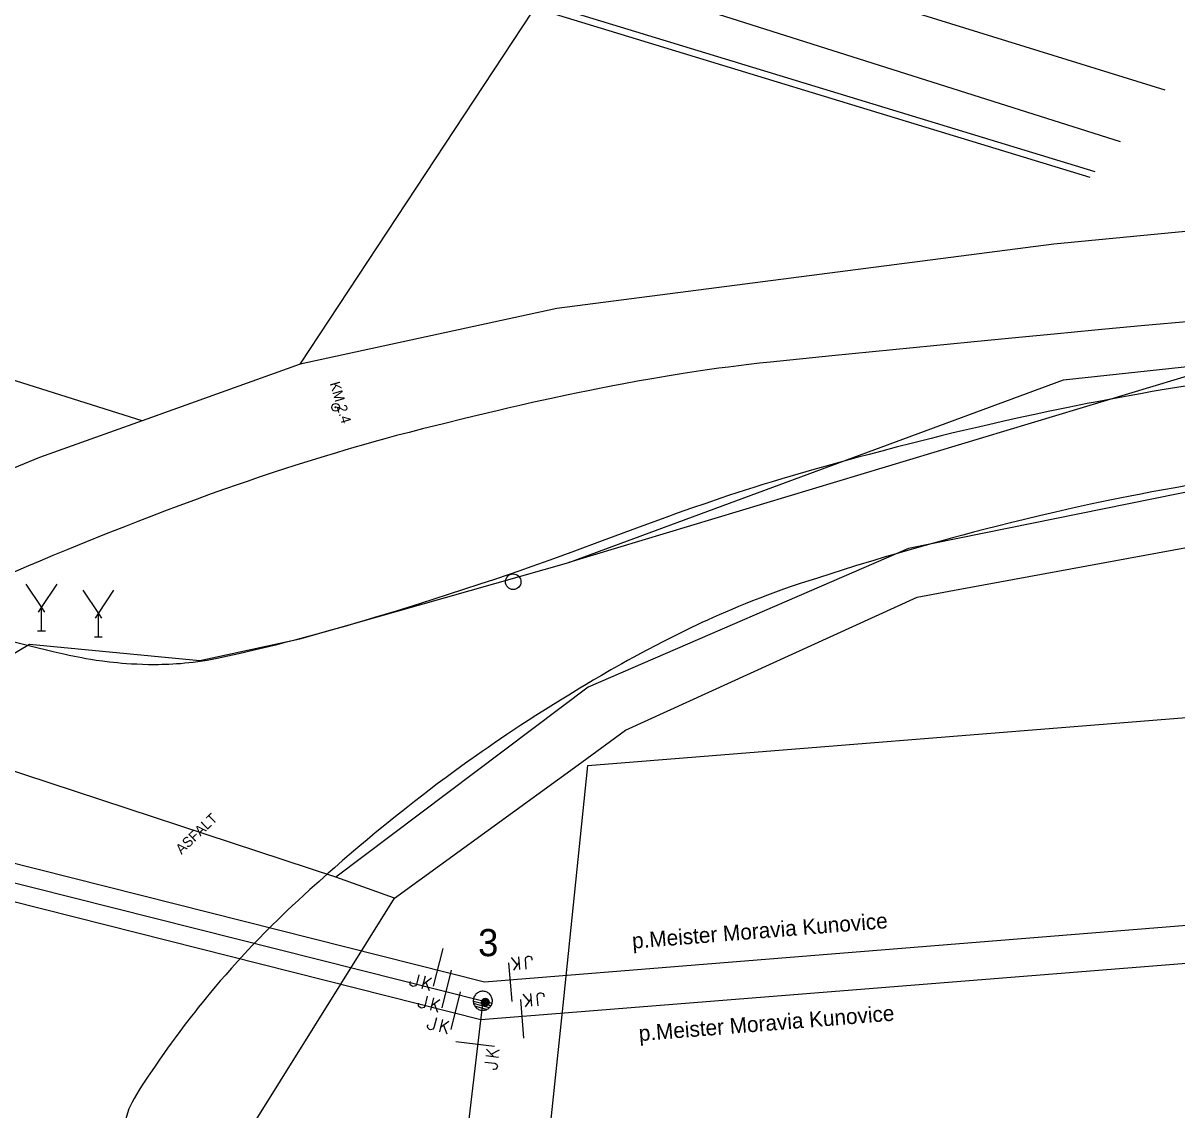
# Model space of a CAD drawing. Extents: x -540150 to -533593, y -1185082 to -1180066.
# Drawn here: x -536342.5 to -536268.2, y -1183065 to -1182995 of the extents above; entities that cross this region are included whole.
import ezdxf

# ---------------------------------------------------------------- set-up
doc = ezdxf.new("R2010")
doc.units = 0
for name, color, linetype in [('KN_HRAN_PARCEL', 7, 'Continuous'), ('KN_VKP_HRAN_', 7, 'Continuous'), ('Vrstva 10', 7, 'Continuous'), ('Vrstva 12', 7, 'Continuous'), ('Vrstva 13', 7, 'Continuous'), ('Vrstva 14', 7, 'Continuous'), ('Vrstva 15', 7, 'Continuous'), ('Vrstva 18', 7, 'Continuous'), ('Vrstva 2', 7, 'Continuous'), ('Vrstva 25', 7, 'Continuous'), ('Vrstva 27', 7, 'Continuous'), ('Vrstva 4', 7, 'Continuous'), ('Vrstva 40', 7, 'Continuous'), ('Vrstva 59', 7, 'Continuous'), ('Vrstva 7', 7, 'Continuous')]:
    doc.layers.add(name, color=color, linetype=linetype)

# ---------------------------------------------------------------- blocks, each defined once
blk = doc.blocks.new('VN840')
at = {"layer": 'Vrstva 15'}
for points in [[(-0.009, 1.414), (-0.009, -1.086)], [(-1.092, -0.594), (-1.092, -1.243)], [(-0.678, -0.594), (-0.678, -1.421)], [(-0.678, -1.106), (-0.265, -0.594)], [(-1.505, -1.243), (-1.505, -1.145)], [(-1.476, -1.352), (-1.505, -1.243)], [(-1.328, -1.421), (-1.476, -1.352)], [(-1.269, -1.421), (-1.328, -1.421)], [(-1.131, -1.352), (-1.269, -1.421)], [(-1.092, -1.243), (-1.131, -1.352)], [(-0.541, -0.938), (-0.196, -1.421)]]:
    blk.add_lwpolyline(points, dxfattribs=at)
blk = doc.blocks.new('VN440')
at = {"layer": 'Vrstva 2'}
for points in [[(1.22, 0), (1.21, 0.13), (1.19, 0.25), (1.16, 0.38), (1.11, 0.5), (1.05, 0.61), (0.98, 0.72), (0.9, 0.82), (0.81, 0.91), (0.71, 0.99), (0.6, 1.06), (0.49, 1.12), (0.37, 1.16), (0.25, 1.2), (0.12, 1.22), (-0.01, 1.22), (-0.14, 1.22), (-0.26, 1.2), (-0.39, 1.16), (-0.51, 1.12), (-0.62, 1.06), (-0.73, 0.99), (-0.83, 0.91), (-0.92, 0.82), (-1, 0.72), (-1.07, 0.61), (-1.13, 0.5), (-1.18, 0.38), (-1.21, 0.25), (-1.23, 0.13), (-1.24, 0), (-1.23, -0.13), (-1.21, -0.26), (-1.18, -0.38), (-1.13, -0.5), (-1.07, -0.62), (-1, -0.73), (-0.92, -0.83), (-0.83, -0.92), (-0.73, -1), (-0.62, -1.07), (-0.51, -1.13), (-0.39, -1.17), (-0.26, -1.2), (-0.14, -1.23), (-0.01, -1.23), (0.12, -1.23), (0.25, -1.2), (0.37, -1.17), (0.49, -1.13), (0.6, -1.07), (0.71, -1), (0.81, -0.92), (0.9, -0.83), (0.98, -0.73), (1.05, -0.62), (1.11, -0.5), (1.16, -0.38), (1.19, -0.26), (1.21, -0.13), (1.22, 0)], [(-1.24, 0), (1.22, 0)], [(-1.18, -0.34), (1.1, -0.34)], [(-1.01, -0.63), (0.97, -0.63)], [(-0.74, -0.92), (0.68, -0.92)]]:
    blk.add_lwpolyline(points, dxfattribs=at)

msp = doc.modelspace()

# ---------------------------------------------------------------- linework, layer by layer
at = {"layer": 'KN_HRAN_PARCEL'}
for p, q in [((-536324.63, -1183016.965), (-536305.85, -1182988.445)), ((-536334.8, -1183020.605), (-536399.01, -1183000.385)), ((-536222.63, -1183004.025), (-536276.12, -1183009.235)), ((-536276.12, -1183009.235), (-536308.11, -1183013.375)), ((-536275.49, -1183017.955), (-536214.06, -1183011.395)), ((-536308.11, -1183013.375), (-536324.63, -1183016.965)), ((-536324.63, -1183016.965), (-536334.8, -1183020.605)), ((-536307.33, -1183029.715), (-536275.49, -1183017.955)), ((-536334.8, -1183020.605), (-536341.41, -1183022.975)), ((-536341.41, -1183022.975), (-536353.21, -1183027.775)), ((-536282.5, -1183031.515), (-536262.79, -1183027.875)), ((-536324.65, -1183034.645), (-536307.33, -1183029.715)), ((-536284.9, -1183031.955), (-536282.5, -1183031.515)), ((-536303.68, -1183040.525), (-536284.9, -1183031.955)), ((-536331.09, -1183036.045), (-536324.65, -1183034.645)), ((-536351.23, -1183040.485), (-536342.05, -1183034.975)), ((-536342.05, -1183034.975), (-536331.09, -1183036.045)), ((-536322.33, -1183049.975), (-536351.23, -1183040.485)), ((-536306.5, -1183042.575), (-536303.68, -1183040.525)), ((-536318.54, -1183051.335), (-536306.5, -1183042.575)), ((-536318.54, -1183051.335), (-536322.33, -1183049.975)), ((-536323.68, -1183059.555), (-536318.54, -1183051.335)), ((-536328.42, -1183067.135), (-536323.68, -1183059.555))]:
    msp.add_line(p, q, dxfattribs=at)
at = {"layer": 'KN_VKP_HRAN_'}
for p, q in [((-536266.6, -1183017.455), (-536307.33, -1183029.715)), ((-536263.34, -1183024.335), (-536285.46, -1183028.825)), ((-536285.46, -1183028.825), (-536306.09, -1183037.745)), ((-536306.09, -1183037.745), (-536322.33, -1183049.975))]:
    msp.add_line(p, q, dxfattribs=at)
at = {"layer": 'Vrstva 10'}
for p, q in [((-536272.658, -1183019.247), (-536273.32, -1183019.373)), ((-536282.672, -1183021.407), (-536283.361, -1183021.575)), ((-536292.593, -1183024.043), (-536293.63, -1183024.345)), ((-536276, -1183026.476), (-536277.029, -1183026.716)), ((-536299.443, -1183033.915), (-536300.086, -1183034.227)), ((-536323.555, -1183034.343), (-536324.353, -1183034.559)), ((-536316.815, -1183044.761), (-536317.274, -1183045.117)), ((-536324.758, -1183051.478), (-536325.113, -1183051.81))]:
    msp.add_line(p, q, dxfattribs=at)
for points in [[(-536262.797, -1183017.642), (-536263.774, -1183017.777), (-536264.719, -1183017.912), (-536265.633, -1183018.048), (-536266.519, -1183018.185), (-536267.376, -1183018.32), (-536268.206, -1183018.456), (-536269.009, -1183018.591), (-536269.787, -1183018.725), (-536270.54, -1183018.857), (-536271.269, -1183018.989), (-536271.975, -1183019.118), (-536272.658, -1183019.247)], [(-536273.32, -1183019.373), (-536273.96, -1183019.498), (-536275.2, -1183019.746), (-536276.362, -1183019.985), (-536277.449, -1183020.216), (-536278.468, -1183020.437), (-536279.422, -1183020.649), (-536280.316, -1183020.853), (-536281.153, -1183021.046), (-536281.937, -1183021.231), (-536282.672, -1183021.407)], [(-536283.361, -1183021.575), (-536284.005, -1183021.733), (-536285.214, -1183022.037), (-536286.27, -1183022.308), (-536287.193, -1183022.549), (-536288, -1183022.763), (-536288.705, -1183022.953), (-536289.939, -1183023.291), (-536290.863, -1183023.549), (-536291.555, -1183023.745), (-536292.593, -1183024.043)], [(-536293.63, -1183024.345), (-536294.249, -1183024.529), (-536294.846, -1183024.712), (-536295.424, -1183024.892), (-536295.982, -1183025.07), (-536296.521, -1183025.245), (-536297.043, -1183025.417), (-536297.547, -1183025.586), (-536298.521, -1183025.919), (-536299.433, -1183026.236), (-536300.285, -1183026.538), (-536301.083, -1183026.824), (-536302.576, -1183027.368)], [(-536266.707, -1183024.635), (-536267.519, -1183024.771), (-536268.304, -1183024.908), (-536269.064, -1183025.045), (-536269.8, -1183025.181), (-536270.512, -1183025.316), (-536271.202, -1183025.45), (-536271.869, -1183025.584), (-536272.515, -1183025.716), (-536273.141, -1183025.846), (-536273.746, -1183025.975), (-536274.333, -1183026.102), (-536274.901, -1183026.227), (-536276, -1183026.476)], [(-536277.029, -1183026.716), (-536277.994, -1183026.947), (-536278.897, -1183027.169), (-536279.743, -1183027.381), (-536280.536, -1183027.584), (-536281.279, -1183027.778)], [(-536302.576, -1183027.368), (-536305.186, -1183028.33), (-536307.143, -1183029.051), (-536308.615, -1183029.586), (-536309.721, -1183029.982), (-536310.552, -1183030.275), (-536311.177, -1183030.491)], [(-536281.279, -1183027.778), (-536281.975, -1183027.963), (-536282.627, -1183028.139), (-536283.239, -1183028.307), (-536284.384, -1183028.626), (-536285.386, -1183028.912), (-536286.261, -1183029.166), (-536287.027, -1183029.392), (-536287.697, -1183029.593), (-536288.869, -1183029.95), (-536289.747, -1183030.223), (-536290.406, -1183030.43)], [(-536290.406, -1183030.43), (-536291.393, -1183030.745), (-536292.38, -1183031.065), (-536292.953, -1183031.256), (-536293.505, -1183031.447), (-536294.037, -1183031.637), (-536294.548, -1183031.825), (-536295.042, -1183032.013), (-536295.517, -1183032.198), (-536295.976, -1183032.382), (-536296.418, -1183032.563), (-536296.844, -1183032.742), (-536297.256, -1183032.919), (-536297.653, -1183033.092), (-536298.036, -1183033.263), (-536298.407, -1183033.43), (-536298.764, -1183033.595), (-536299.109, -1183033.757), (-536299.443, -1183033.915)], [(-536311.177, -1183030.491), (-536312.117, -1183030.812), (-536313.06, -1183031.125), (-536314.107, -1183031.467)], [(-536314.107, -1183031.467), (-536315.089, -1183031.786), (-536316.011, -1183032.082), (-536316.876, -1183032.357), (-536317.687, -1183032.612), (-536318.448, -1183032.848), (-536319.163, -1183033.067), (-536319.833, -1183033.27), (-536320.462, -1183033.458), (-536321.052, -1183033.632), (-536321.605, -1183033.793), (-536322.644, -1183034.09), (-536323.555, -1183034.343)], [(-536333.961, -1183036.307), (-536334.376, -1183036.305), (-536334.765, -1183036.296), (-536335.13, -1183036.281), (-536335.472, -1183036.263), (-536335.792, -1183036.242), (-536336.093, -1183036.218), (-536336.374, -1183036.192), (-536336.638, -1183036.165), (-536336.884, -1183036.138), (-536337.346, -1183036.081), (-536337.75, -1183036.024), (-536338.101, -1183035.97), (-536338.409, -1183035.918), (-536338.677, -1183035.871), (-536339.144, -1183035.783), (-536339.493, -1183035.711), (-536339.753, -1183035.655), (-536340.143, -1183035.568), (-536340.53, -1183035.475), (-536342, -1183035.112), (-536343.286, -1183034.791)], [(-536324.353, -1183034.559), (-536325.052, -1183034.743), (-536325.664, -1183034.901), (-536326.2, -1183035.037), (-536326.67, -1183035.153), (-536327.493, -1183035.352), (-536328.111, -1183035.496), (-536328.575, -1183035.602), (-536329.272, -1183035.756), (-536329.97, -1183035.905), (-536330.293, -1183035.969), (-536330.607, -1183036.026), (-536330.913, -1183036.076), (-536331.21, -1183036.119), (-536331.499, -1183036.157), (-536331.78, -1183036.189), (-536332.052, -1183036.217), (-536332.317, -1183036.24), (-536332.574, -1183036.259), (-536332.823, -1183036.274), (-536333.065, -1183036.286), (-536333.299, -1183036.295), (-536333.527, -1183036.302), (-536333.747, -1183036.305), (-536333.961, -1183036.307)], [(-536300.086, -1183034.227), (-536300.686, -1183034.525), (-536301.247, -1183034.809), (-536301.77, -1183035.081), (-536302.259, -1183035.339), (-536302.716, -1183035.584), (-536303.144, -1183035.816), (-536303.543, -1183036.037), (-536303.917, -1183036.246), (-536304.616, -1183036.642), (-536305.226, -1183036.994), (-536305.758, -1183037.306), (-536306.223, -1183037.582), (-536306.629, -1183037.826), (-536307.339, -1183038.258), (-536307.87, -1183038.585), (-536308.665, -1183039.082)], [(-536308.665, -1183039.082), (-536309.46, -1183039.585), (-536309.95, -1183039.899), (-536310.421, -1183040.206), (-536310.875, -1183040.505), (-536311.312, -1183040.796), (-536311.734, -1183041.08), (-536312.139, -1183041.356), (-536312.531, -1183041.626), (-536312.908, -1183041.888), (-536313.272, -1183042.144), (-536313.972, -1183042.642), (-536314.624, -1183043.115), (-536315.23, -1183043.562), (-536315.796, -1183043.984), (-536316.323, -1183044.384), (-536316.815, -1183044.761)], [(-536317.274, -1183045.117), (-536317.703, -1183045.454), (-536318.103, -1183045.771), (-536318.478, -1183046.071), (-536319.177, -1183046.637), (-536319.786, -1183047.138), (-536320.317, -1183047.58), (-536320.78, -1183047.97), (-536321.185, -1183048.314), (-536321.891, -1183048.921), (-536322.42, -1183049.381), (-536322.815, -1183049.728), (-536323.408, -1183050.254), (-536324, -1183050.785), (-536324.387, -1183051.137), (-536324.758, -1183051.478)], [(-536325.113, -1183051.81), (-536325.453, -1183052.132), (-536325.779, -1183052.445), (-536326.092, -1183052.749), (-536326.393, -1183053.045), (-536326.681, -1183053.332), (-536326.958, -1183053.612), (-536327.224, -1183053.884), (-536327.48, -1183054.149), (-536327.726, -1183054.407), (-536328.197, -1183054.91), (-536328.634, -1183055.385), (-536329.039, -1183055.836), (-536329.415, -1183056.262), (-536329.764, -1183056.665), (-536330.088, -1183057.047), (-536330.391, -1183057.408), (-536330.672, -1183057.75), (-536330.934, -1183058.072), (-536331.179, -1183058.378), (-536331.407, -1183058.666), (-536331.62, -1183058.939)], [(-536331.62, -1183058.939), (-536332.017, -1183059.455), (-536332.363, -1183059.914), (-536332.663, -1183060.319), (-536332.926, -1183060.679), (-536333.154, -1183060.996), (-536333.354, -1183061.276), (-536333.702, -1183061.772), (-536333.962, -1183062.149), (-536334.157, -1183062.434), (-536334.449, -1183062.867), (-536334.74, -1183063.305), (-536334.833, -1183063.447), (-536335.007, -1183063.724), (-536335.163, -1183063.986), (-536335.303, -1183064.232), (-536335.428, -1183064.465), (-536335.541, -1183064.683), (-536335.641, -1183064.889), (-536336.13, -1183066.465)]]:
    msp.add_lwpolyline(points, dxfattribs=at)
at = {"layer": 'Vrstva 12'}
for p, q in [((-536341.27, -1183034.115), (-536341.27, -1183032.615)), ((-536337.61, -1183034.505), (-536337.61, -1183033.005)), ((-536341.52, -1183034.115), (-536341.02, -1183034.115)), ((-536337.86, -1183034.505), (-536337.36, -1183034.505))]:
    msp.add_line(p, q, dxfattribs=at)
for points in [[(-536342.27, -1183031.115), (-536341.27, -1183032.615), (-536340.27, -1183031.115)], [(-536338.61, -1183031.505), (-536337.61, -1183033.005), (-536336.61, -1183031.505)], [(-536341.463, -1183032.92), (-536341.27, -1183032.615), (-536341.077, -1183032.92)], [(-536337.803, -1183033.31), (-536337.61, -1183033.005), (-536337.417, -1183033.31)]]:
    msp.add_lwpolyline(points, dxfattribs=at)
at = {"layer": 'Vrstva 13'}
for p, q in [((-536273.472, -1183014.771), (-536276.081, -1183015.016)), ((-536283.856, -1183015.766), (-536286.477, -1183016.026)), ((-536319.179, -1183021.763), (-536319.886, -1183021.959)), ((-536339.576, -1183028.886), (-536340.536, -1183029.284))]:
    msp.add_line(p, q, dxfattribs=at)
for points in [[(-536265.262, -1183014.03), (-536267.081, -1183014.191), (-536270.49, -1183014.497), (-536273.472, -1183014.771)], [(-536276.081, -1183015.016), (-536278.364, -1183015.233), (-536280.361, -1183015.425), (-536283.856, -1183015.766)], [(-536286.477, -1183016.026), (-536290.409, -1183016.422), (-536294.34, -1183016.825), (-536295.049, -1183016.901), (-536295.736, -1183016.979), (-536296.4, -1183017.059)], [(-536296.4, -1183017.059), (-536297.043, -1183017.141), (-536297.665, -1183017.223), (-536298.267, -1183017.307), (-536298.85, -1183017.391), (-536299.414, -1183017.475), (-536299.961, -1183017.559)], [(-536299.961, -1183017.559), (-536300.489, -1183017.643), (-536301.001, -1183017.726), (-536301.992, -1183017.894), (-536302.92, -1183018.057), (-536303.79, -1183018.217), (-536304.604, -1183018.371), (-536305.366, -1183018.52), (-536306.081, -1183018.663), (-536306.75, -1183018.8), (-536307.377, -1183018.931), (-536308.552, -1183019.183), (-536309.579, -1183019.409)], [(-536309.579, -1183019.409), (-536310.477, -1183019.612), (-536311.262, -1183019.792), (-536311.949, -1183019.952), (-536313.151, -1183020.238), (-536314.051, -1183020.455), (-536315.401, -1183020.787), (-536316.75, -1183021.125), (-536317.615, -1183021.346), (-536318.423, -1183021.559), (-536319.179, -1183021.763)], [(-536319.886, -1183021.959), (-536320.547, -1183022.145), (-536321.166, -1183022.323)], [(-536321.166, -1183022.323), (-536321.745, -1183022.493), (-536322.287, -1183022.654), (-536323.302, -1183022.961), (-536324.187, -1183023.237), (-536324.961, -1183023.482), (-536325.637, -1183023.701), (-536326.228, -1183023.894), (-536327.261, -1183024.239), (-536328.034, -1183024.502), (-536328.613, -1183024.702), (-536329.482, -1183025.006), (-536330.35, -1183025.315)], [(-536330.35, -1183025.315), (-536331.423, -1183025.704), (-536332.426, -1183026.074), (-536333.364, -1183026.426), (-536334.241, -1183026.76), (-536335.061, -1183027.077), (-536335.828, -1183027.376), (-536336.547, -1183027.66), (-536337.219, -1183027.928), (-536338.477, -1183028.436), (-536339.576, -1183028.886)], [(-536340.536, -1183029.284), (-536341.375, -1183029.636), (-536342.108, -1183029.945), (-536343.39, -1183030.492), (-536344.351, -1183030.906), (-536345.791, -1183031.532), (-536347.23, -1183032.165), (-536347.749, -1183032.396), (-536348.251, -1183032.621), (-536348.735, -1183032.841), (-536349.671, -1183033.271)]]:
    msp.add_lwpolyline(points, dxfattribs=at)
at = {"layer": 'Vrstva 14'}
for p, q in [((-536312.728, -1182985.735), (-536268.964, -1182999.287)), ((-536271.819, -1183002.65), (-536314.148, -1182989.215)), ((-536273.457, -1183004.578), (-536315.578, -1182991.715)), ((-536273.765, -1183004.941), (-536315.718, -1182992.135))]:
    msp.add_line(p, q, dxfattribs=at)
at = {"layer": 'Vrstva 25'}
for centre, radius in [((-536322.34, -1183019.735), 0.25), ((-536322.34, -1183019.735), 0.0303), ((-536312.7, -1183058.035), 0.25), ((-536312.7, -1183058.035), 0.2), ((-536312.7, -1183058.035), 0.15), ((-536312.7, -1183058.035), 0.1), ((-536312.7, -1183058.035), 0.05)]:
    msp.add_circle(centre, radius, dxfattribs=at)
at = {"layer": 'Vrstva 27'}
msp.add_circle((-536310.91, -1183030.965), 0.5, dxfattribs=at)
at = {"layer": 'Vrstva 4'}
for points in [[(-536432.17, -1183042.245), (-536381.463, -1183039.373), (-536312.759, -1183056.719), (-536247.88, -1183051.485), (-536172.278, -1183045.751)], [(-536434.498, -1183044.788), (-536381.58, -1183040.625), (-536312.86, -1183057.944), (-536323.02, -1183143.795), (-536330.79, -1183209.365), (-536313.053, -1183211.526)], [(-536434.14, -1183047.201), (-536381.532, -1183041.833), (-536313.004, -1183059.157), (-536247.7, -1183053.927), (-536173.44, -1183047.119)]]:
    msp.add_lwpolyline(points, dxfattribs=at)
at = {"layer": 'Vrstva 7'}
msp.add_line((-536306.1, -1183042.805), (-536192.4, -1183033.645), dxfattribs=at)
msp.add_lwpolyline([(-536324.59, -1183215.805), (-536323.95, -1183209.905), (-536315.19, -1183129.265), (-536307.66, -1183057.815), (-536306.1, -1183042.805)], dxfattribs=at)

# ---------------------------------------------------------------- block references
at = {"layer": 'Vrstva 13', "xscale": 0.49999999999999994, "yscale": 0.5000000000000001, "rotation": -14.146050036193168}
msp.add_blockref('VN440', (-536312.861, -1183057.944), dxfattribs=at)
at = {"layer": 'Vrstva 18'}
for p, rotation in [((-536315.777, -1183055.957), -14.169597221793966), ((-536315.238, -1183057.344), -14.145266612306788), ((-536311.109, -1183056.585), -175.38775270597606), ((-536314.653, -1183058.739), -14.186941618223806), ((-536310.347, -1183058.944), -175.4211278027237), ((-536313.191, -1183060.731), 83.2510472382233)]:
    msp.add_blockref('VN840', p, dxfattribs=dict(at, rotation=rotation))

# ---------------------------------------------------------------- texts
at = {"layer": 'Vrstva 14'}
msp.add_text('3', height=1.75, dxfattribs=at).set_placement((-536313.169, -1183055.072))
at = {"layer": 'Vrstva 40'}
for s, rotation, p in [('KM 2.4', 286.41855, (-536322.72, -1183018.193)), ('ASFALT', 43.80927, (-536332.263, -1183048.55))]:
    msp.add_text(s, height=0.65, rotation=rotation, dxfattribs=at).set_placement(p)
at = {"layer": 'Vrstva 59'}
for rotation, p in [(4.612, (-536303.221, -1183054.59)), (4.617, (-536302.79, -1183060.544))]:
    msp.add_text('p.Meister Moravia Kunovice', height=1, rotation=rotation, dxfattribs=at).set_placement(p)

doc.saveas('drawing.dxf')
